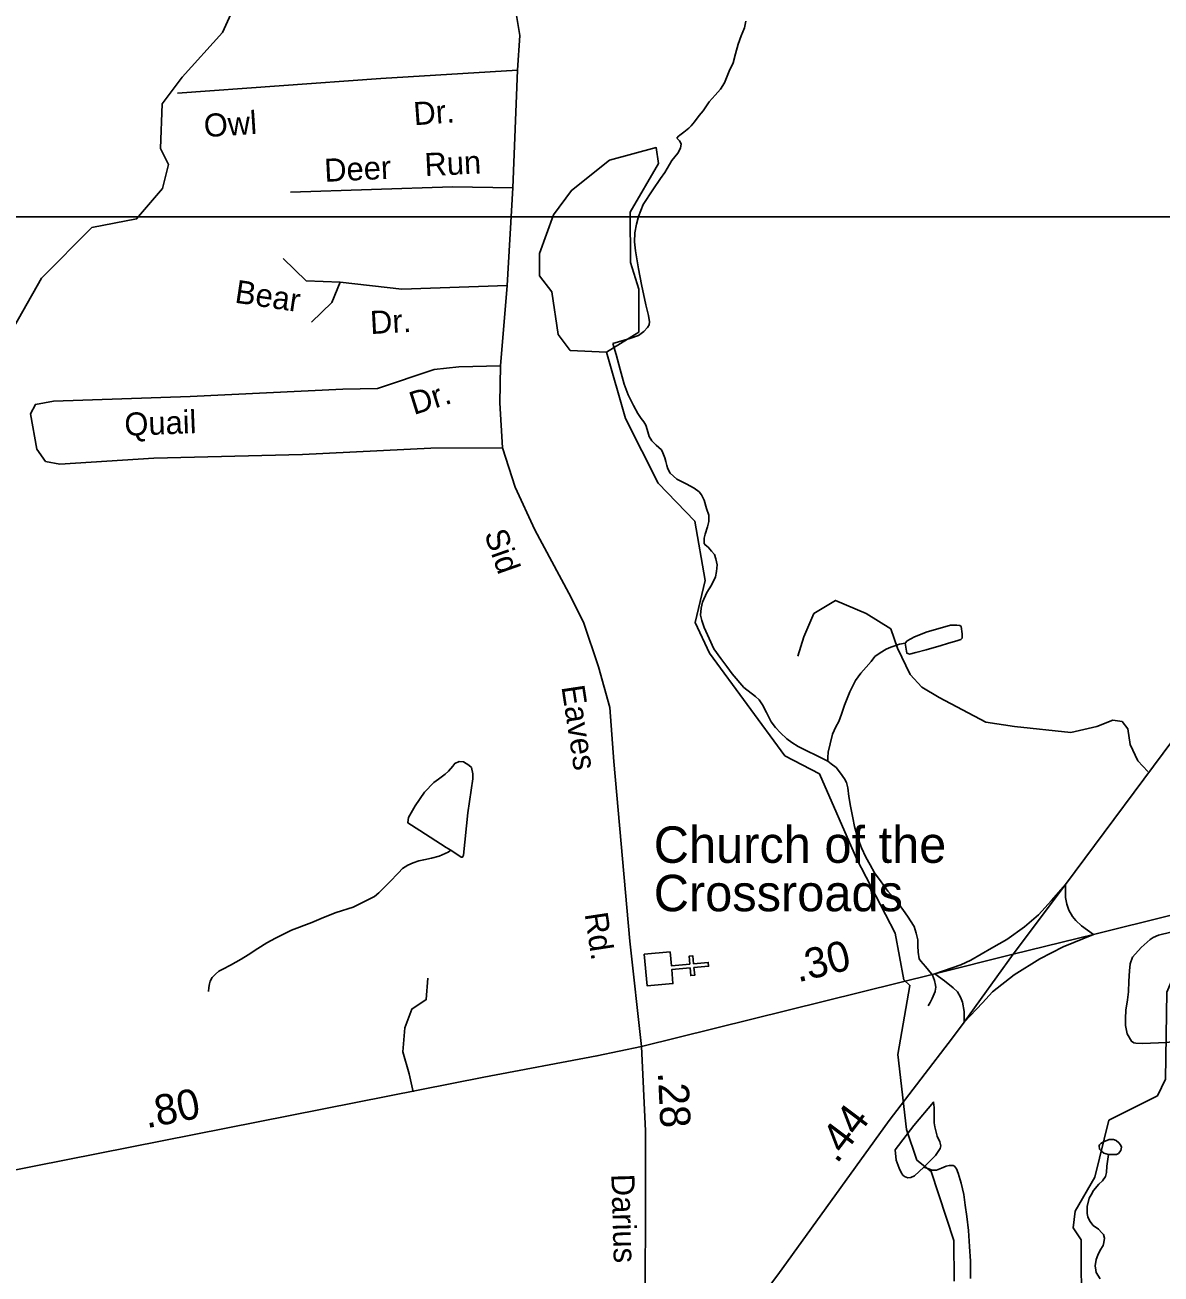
# Model space of a CAD drawing. Extents: x 2126262 to 2293712, y 749403 to 919119.
# Drawn here: x 2173567 to 2178244, y 806702 to 811845 of the extents above; entities that cross this region are included whole.
import ezdxf

# ---------------------------------------------------------------- set-up
doc = ezdxf.new("R2010")
doc.units = 0
for name, color, linetype in [('Exist Cultural Church CELL', 7, 'Continuous'), ('Exist Cultural Church Label', 7, 'Continuous'), ('Exist Hydrographic Creek Single Shore', 7, 'Continuous'), ('Exist Hydrographic Misc Water Feature', 7, 'Continuous'), ('Exist Hydrographic Pond Under 1500 Sq Ft', 7, 'Continuous'), ('Exist Road Non-System Type 51', 7, 'Continuous'), ('Exist Road Non-System Type 51 Label', 7, 'Continuous'), ('Exist Road Primary NC Attributed', 7, 'Continuous'), ('Exist Road Primary NC Service Mileage Hundredths English Label', 7, 'Continuous'), ('Exist Road Primary US Attributed', 7, 'Continuous'), ('Exist Road Primary US Mileage Hundredths English Label', 7, 'Continuous'), ('Exist Road Primary US Ramp 1 Lane  Attributed', 7, 'Continuous'), ('Exist Road Secondary Mileage Hundredths English Label', 7, 'Continuous'), ('Exist Road Secondary Type 51 Attributed', 7, 'Continuous'), ('Exist Road Secondary Type 51 Label', 7, 'Continuous'), ('Map Preparation Inset Cut Line', 7, 'Continuous')]:
    doc.layers.add(name, color=color, linetype=linetype)

msp = doc.modelspace()

# ---------------------------------------------------------------- linework, layer by layer
at = {"layer": 'Exist Cultural Church CELL'}
msp.add_lwpolyline([(2176222.7, 808028), (2176228, 807971.3), (2176303.8, 807978.2), (2176300.9, 808010.1), (2176316.8, 808011.6), (2176319.7, 807979.7), (2176379.6, 807985.1), (2176381.1, 807969.2), (2176321.2, 807963.7), (2176324.1, 807931.9), (2176308.1, 807930.4), (2176305.3, 807962.3), (2176229.4, 807955.4), (2176234.5, 807898), (2176128.5, 807888.3), (2176116.7, 808018.4)], close=True, dxfattribs=at)
at = {"layer": 'Exist Hydrographic Creek Single Shore'}
msp.add_lwpolyline([(2177391.5, 806672.6), (2177390.7, 806840), (2177297.6, 807124.1), (2177238.6, 807171.2), (2177196.5, 807296.7), (2177160.6, 807605.8), (2177209.7, 807890.2), (2177184.6, 807913.7), (2177149.6, 808104.7), (2176989.6, 808413.1), (2176837.7, 808760.7), (2176695.6, 808835.8), (2176385.6, 809258.8), (2176326.7, 809384.7), (2176366.7, 809557.8), (2176324.7, 809801.4), (2176173.7, 809958.7), (2176038.6, 810223.9), (2175961.7, 810497.8)], dxfattribs=at)
at = {"layer": 'Exist Hydrographic Misc Water Feature'}
for points in [[(2174214.7, 811629.5), (2174379.7, 811813.1), (2174421.6, 811904.1), (2174411.7, 812038.8), (2174328.7, 812112.7), (2174344.7, 812171.4), (2174785.8, 812300.1), (2174892.6, 812465.2), (2174891.6, 812599.7), (2175074.7, 812799.3), (2175139.7, 813093.3), (2175445.6, 813411.7), (2175485.6, 813752.1), (2175510.6, 813794.3), (2175900.6, 814045.4), (2176049.7, 814098.1)], [(2176534.8, 811860.4), (2176529.4, 811832.4), (2176515.5, 811800), (2176503.4, 811766.1), (2176491.7, 811726.1), (2176482.1, 811688.3), (2176466.1, 811654.1), (2176446.6, 811605.9), (2176430.8, 811579.9), (2176408.9, 811555.6), (2176383, 811527.6), (2176359, 811491.4), (2176343, 811471.5), (2176323.4, 811445.3), (2176309.6, 811429.1), (2176299.6, 811419.2), (2176279.9, 811403.2)], [(2173140.6, 809955.6), (2173198.6, 810072.5), (2173356.7, 810184), (2173421.7, 810425.5), (2173635.6, 810801.6), (2173842.7, 811010.6), (2174026.6, 811046.2), (2174133.7, 811171.9), (2174158.7, 811269.8), (2174124.7, 811336.1), (2174131.6, 811519.7), (2174214.7, 811629.5)], [(2176279.9, 811403.2), (2176257.5, 811387), (2176250, 811378.9)], [(2176250, 811378.9), (2176261.8, 811366.9), (2176268, 811355.1), (2176265.9, 811337.1), (2176254.5, 811317), (2176230.3, 811286.9), (2176200.7, 811236.6), (2176182.7, 811212.6), (2176151.1, 811166.2), (2176111.3, 811106.1), (2176092.1, 811055.9), (2176084.1, 811023.8), (2176078.1, 810988.2), (2176076.5, 810952), (2176080.8, 810914), (2176093.1, 810840.3), (2176105.4, 810776.3), (2176123.6, 810692.4), (2176134.3, 810648.2), (2176138, 810622.6), (2176136.4, 810610.6), (2176130.2, 810598.6), (2176114.2, 810582.3), (2176092.5, 810566.1), (2176056.6, 810554.1), (2175986.9, 810533.8)], [(2175986.9, 810533.8), (2176000.8, 810487.9), (2176017.2, 810425.8), (2176033.6, 810366.1), (2176049.6, 810321.8), (2176072.2, 810278.3), (2176090.4, 810244.3), (2176104.4, 810224.3), (2176114.4, 810210.7), (2176122.8, 810196.4), (2176128.8, 810178.5), (2176136.8, 810150.5), (2176147, 810132.7), (2176165.3, 810114.5), (2176176.8, 810104.7), (2176187, 810095), (2176193.6, 810083.1), (2176201.2, 810062.9), (2176205.3, 810046.8), (2176209.6, 810031.1), (2176213.7, 810017.1), (2176223.3, 809999), (2176250, 809975.2), (2176289.5, 809955.4), (2176322.3, 809937.8), (2176342.2, 809921.8), (2176352.1, 809909.8), (2176362.5, 809888), (2176372.6, 809854), (2176382.8, 809826), (2176382.4, 809813.9), (2176382.6, 809800.1), (2176376.9, 809777.8), (2176367.2, 809748.1), (2176363.3, 809732), (2176362.9, 809719.9), (2176363.6, 809710.1), (2176367, 809703.9), (2176379.5, 809693.9), (2176393.5, 809678), (2176405.6, 809664.4), (2176411.5, 809646.5), (2176416, 809622.3), (2176413.8, 809594.2), (2176410.3, 809572.4), (2176393.9, 809538.3), (2176374, 809508.1), (2176356.8, 809468.1), (2176351, 809443.8), (2176348.6, 809414.1), (2176353.1, 809392), (2176362.7, 809364.2), (2176383.2, 809318.1), (2176403.5, 809276.4), (2176431.6, 809236.5), (2176456.2, 809202.7), (2176478.4, 809172.6), (2176526.6, 809117.1), (2176574.6, 809079.3), (2176588.9, 809065.4), (2176603.1, 809045.5), (2176619, 809013.8), (2176639.3, 808975.8), (2176657, 808951.7), (2176677.7, 808929.9), (2176703.5, 808906.1), (2176723.6, 808890.1), (2176750.1, 808874.3), (2176861.8, 808818.9), (2176872.1, 808813.3)], [(2177904.6, 805769.8), (2177770.7, 805802.1), (2177703.6, 805901.9), (2177710.6, 806134.6), (2177785.6, 806251.2), (2177834.6, 806391.3), (2177916.7, 806527.4), (2177914.6, 806842.3), (2177881.6, 806892.3), (2177889.6, 806961), (2177971.6, 807100.3), (2178028.6, 807335.3), (2178228.6, 807436.2), (2178261.6, 807504.4), (2178267.5, 807861.9), (2178366.6, 808096.1), (2178382.6, 808194.1), (2178415.6, 808252.5), (2178548.6, 808344.9), (2178706.5, 808348.2), (2178872.6, 808466.1), (2179113.6, 808572.7), (2179792.7, 809185.3), (2180316.6, 809456.6)], [(2177191.1, 809298.9), (2177199.1, 809308.7), (2177229.1, 809324.8), (2177281, 809345.4), (2177344.7, 809363.3), (2177376.7, 809373.9), (2177402.6, 809374.1), (2177415.1, 809371.8), (2177420.8, 809368.1), (2177425.1, 809338.2), (2177425.1, 809320), (2177419, 809314), (2177407.3, 809310.1), (2177365.2, 809297.8), (2177339.2, 809289.5), (2177277.1, 809271.3), (2177233.8, 809260.9), (2177207.8, 809254.7), (2177201.6, 809256.8), (2177197.3, 809258.7), (2177191.1, 809298.9)], [(2177191.1, 809298.9), (2177167.6, 809294.8), (2177131.1, 809282.4), (2177111.6, 809274.5), (2177087.4, 809260.2), (2177065.7, 809244.1), (2177050.1, 809224.2), (2177029.8, 809200), (2177008, 809175.7), (2176986.3, 809145.7), (2176962.5, 809099.4), (2176941, 809043.5), (2176928.9, 809007.5), (2176917.2, 808977.3), (2176905.3, 808955.1), (2176891.6, 808925.2), (2176881.9, 808885.3), (2176873.7, 808851.2), (2176872.1, 808829.1), (2176872.1, 808813.3)], [(2175320.7, 808446.6), (2175300.6, 808458.5), (2175192.3, 808527.7), (2175143.9, 808559.3), (2175144.3, 808571.4), (2175146, 808581.3), (2175173.4, 808629.5), (2175211.4, 808685.8), (2175250.7, 808726.1), (2175268.8, 808740), (2175296.9, 808760.2), (2175310.6, 808772.3), (2175328.4, 808792.3), (2175336.4, 808804.5), (2175354.5, 808812.7), (2175372.3, 808810.8), (2175394.7, 808796.9), (2175404.9, 808786.8), (2175410.7, 808760.8), (2175411.1, 808746.9), (2175411.3, 808740.8), (2175389.8, 808600.8), (2175372.5, 808427), (2175368.6, 808418.7), (2175362.7, 808418.7), (2175320.7, 808446.6)], [(2176872.1, 808813.3), (2176886, 808803.1), (2176906.3, 808787.4), (2176924.6, 808763.6), (2176940.8, 808741.3), (2176948.8, 808725.4), (2176954.5, 808703.5), (2176958.6, 808667.5), (2176965.2, 808627.6), (2176975, 808579.8), (2176981.4, 808544), (2176994.1, 808499.9), (2177010.1, 808456.1), (2177028.3, 808418), (2177046.6, 808386.1), (2177064.6, 808354.1), (2177091.1, 808316.5), (2177119.2, 808278.6), (2177141.1, 808252.9), (2177165.5, 808222.8), (2177183.6, 808199), (2177199.5, 808175.1), (2177227.8, 808133.1), (2177236, 808105.5), (2177242, 808077.4), (2177242.2, 808053.4), (2177244.3, 808027.6), (2177248.6, 807999.3), (2177254.5, 807989.5), (2177274.8, 807967.8), (2177298.6, 807937.8), (2177302.7, 807931.9), (2177307, 807921.9), (2177311.1, 807910), (2177314.8, 807891.9), (2177317, 807881.9), (2177315, 807875.7), (2177313.4, 807865.8), (2177301.3, 807836), (2177293.5, 807819.7), (2177285.7, 807805.9)], [(2175320.7, 808446.6), (2175308.6, 808438.3), (2175272.9, 808422.2), (2175240.9, 808414), (2175208.9, 808407.9), (2175189, 808403.6), (2175165, 808395.4), (2175143.1, 808385.4), (2175120.7, 808371.3), (2175105.4, 808353.3), (2175067.6, 808315.3), (2175035.4, 808282.8), (2175023.7, 808270.8), (2175005.7, 808256.9), (2174975.8, 808240.7), (2174917.9, 808212.1), (2174848.2, 808189.8), (2174796.5, 808169.6), (2174748.6, 808149.3), (2174664.5, 808117), (2174598.7, 808084.7), (2174563, 808066.2), (2174525.1, 808042.3), (2174485.3, 808015.9), (2174457.2, 807997.8), (2174413.7, 807973.5), (2174381.7, 807957.3), (2174365.9, 807949.1), (2174352, 807937), (2174337.8, 807923.4), (2174330.1, 807907.1), (2174326.2, 807897.1), (2174323.9, 807881.2), (2174322.1, 807865.3)], [(2178298, 807659.3), (2178268.1, 807655.3), (2178166.2, 807650.8), (2178140.1, 807652.7), (2178132.3, 807654.3), (2178121.9, 807660.4), (2178104, 807690.3), (2178097.7, 807724.5), (2178097.5, 807754.1), (2178099.5, 807788.3), (2178105.3, 807830.5), (2178109.2, 807864.4), (2178111, 807908.3), (2178114.5, 807950.4), (2178116.1, 807978.5), (2178126.4, 808006.2), (2178162.1, 808046.6), (2178199.6, 808078.7), (2178211.7, 808087), (2178233.6, 808097), (2178385.6, 808133.7), (2178457.5, 808152.1)], [(2177267.2, 807141.7), (2177314.8, 807190.1), (2177334.9, 807218.3), (2177336.7, 807230.2), (2177332.6, 807246.2), (2177322.6, 807270.1), (2177312.3, 807308.1), (2177310.5, 807324.2), (2177309.9, 807351.9), (2177309.9, 807388), (2177307.6, 807409.9), (2177226.2, 807313.4), (2177149.1, 807213.1), (2177153.2, 807171.1), (2177165.3, 807137.2), (2177173.5, 807119.3), (2177181.5, 807109.2), (2177187.5, 807103.5), (2177201.6, 807097.7), (2177213.5, 807099.5), (2177229.3, 807105.6), (2177267.2, 807141.7)], [(2178034.7, 807256.1), (2178030.8, 807255.9), (2178020.8, 807252.1), (2178010.3, 807248), (2178006.6, 807245.8), (2177996.6, 807239.9), (2177990.6, 807234), (2177988.6, 807229.8), (2177990.8, 807215.7), (2177994.5, 807211.9), (2177999, 807207.9), (2178008.7, 807200), (2178026.9, 807194)], [(2178026.9, 807194), (2178030.6, 807194.2), (2178060.8, 807194.1), (2178068.8, 807198.2), (2178078.8, 807210.5), (2178080.5, 807224.4), (2178076.6, 807234.4), (2178070.6, 807242.2), (2178058.5, 807252.1), (2178048.7, 807256), (2178034.7, 807256.1)], [(2178026.9, 807194), (2178021, 807146.2), (2178019.1, 807120.1), (2178015.2, 807104.1), (2178003.4, 807086), (2177987.4, 807071.8), (2177965.6, 807045.8), (2177955.8, 807027.8), (2177948, 807013.6), (2177940.2, 806979.5), (2177940.2, 806951.5), (2177942, 806937.8), (2177950, 806919.6), (2177964.6, 806902), (2177986.5, 806886), (2178000.5, 806871.8), (2178006.4, 806864), (2178010.7, 806850), (2178008.7, 806832), (2178005, 806820), (2177993.1, 806799.9), (2177983.1, 806779.9), (2177977.3, 806761.7), (2177973.2, 806736), (2177975.7, 806717.8), (2177977.3, 806707.8), (2177993.5, 806682.2)], [(2177267.2, 807141.7), (2177283.2, 807136), (2177301.5, 807130), (2177319.3, 807130.2), (2177339.4, 807138.1), (2177359.5, 807146.4), (2177371.2, 807148.3), (2177379.2, 807148.3), (2177387.4, 807148.3), (2177393.3, 807146.6), (2177401.1, 807134.4), (2177409.3, 807116.6), (2177421.6, 807076.5), (2177432.1, 807028.8), (2177437.8, 806984.8), (2177444.2, 806938.8), (2177450.7, 806880.7), (2177455, 806815.1), (2177459.6, 806755.2), (2177459.8, 806710.9), (2177460, 806682.9)]]:
    msp.add_lwpolyline(points, dxfattribs=at)
at = {"layer": 'Exist Hydrographic Pond Under 1500 Sq Ft'}
msp.add_lwpolyline([(2175961.7, 810497.8), (2176094.6, 810580.3), (2176093.6, 810757.5), (2176059.7, 810866.5), (2176058.7, 811073.2), (2176174.6, 811274.2), (2176165.7, 811340), (2175973.6, 811288.1), (2175816.8, 811163.4), (2175742.7, 811063.3), (2175684.7, 810903.8), (2175685.7, 810811.8), (2175735.6, 810745.3), (2175761.6, 810570.8), (2175811.6, 810504.2), (2175961.7, 810497.8)], dxfattribs=at)
at = {"layer": 'Exist Road Non-System Type 51'}
for points in [[(2175594.8, 811659), (2175031.8, 811624.8), (2174194.6, 811563.3)], [(2175575.9, 811173.7), (2175327.6, 811178.5), (2174660.6, 811156.1)], [(2174864.3, 810785.5), (2174724.8, 810791.1), (2174629.9, 810883.3)], [(2174864.3, 810785.5), (2174830.8, 810701.7), (2174747.1, 810620.7)], [(2175551.5, 810772.2), (2175118.3, 810756.7), (2174864.3, 810785.5)], [(2175524.3, 810440.6), (2175352.7, 810437.2), (2175252.2, 810426), (2175017.8, 810347.8), (2174875.5, 810345), (2174247.6, 810314.3), (2173685.3, 810296.2), (2173609.9, 810282.2), (2173590.4, 810243.1), (2173615.5, 810097.9), (2173651.8, 810047.6), (2173710.4, 810036.4), (2174098.3, 810061.5), (2174709.4, 810075.5), (2175238.2, 810102), (2175533.4, 810103.3)], [(2178189.3, 808770.4), (2178148.9, 808814.7), (2178116.8, 808881.7), (2178107.1, 808947.3), (2178083.4, 808976.7), (2178045.7, 808982.3), (2177980.1, 808955.7), (2177872.7, 808932), (2177640.3, 808956.4), (2177523.1, 808974.6), (2177330.6, 809075.1), (2177259.4, 809118.4), (2177210.6, 809170.1), (2177159, 809279), (2177131.7, 809357.9), (2177029.9, 809420.8), (2176904.3, 809475.2), (2176815, 809420.8), (2176773.1, 809325.8), (2176748, 809246.2)], [(2175164.7, 807452.3), (2175149.3, 807526.3), (2175122.8, 807617.1), (2175131.2, 807716.2), (2175159.1, 807793), (2175219.1, 807831.8), (2175226, 807919.8)]]:
    msp.add_lwpolyline(points, dxfattribs=at)
at = {"layer": 'Exist Road Primary NC Attributed'}
for points in [[(2177635.4, 808019.1), (2177965.1, 808100.4), (2178621.2, 808263.6), (2181367.7, 808953.6), (2181565.2, 809013.1), (2181802.9, 809068.8), (2182678.5, 809291.6), (2183257.1, 809434.9), (2184265.1, 809687.6), (2184509.5, 809741.8)], [(2176104.8, 807639.2), (2177312.1, 807937.8), (2177635.4, 808019.1)], [(2171974, 806834.2), (2172938.4, 807014.5), (2175456.3, 807512.4), (2175921.6, 807599.6), (2176104.8, 807639.2)]]:
    msp.add_lwpolyline(points, dxfattribs=at)
at = {"layer": 'Exist Road Primary US Attributed'}
for points in [[(2177635.4, 808019.1), (2177851.1, 808305.8), (2178331.6, 808953.3), (2178965.1, 809831.7), (2179212.8, 810138.3), (2179393.5, 810348.5), (2179614.6, 810582.4), (2179758.3, 810727.6), (2180003.2, 810949), (2180266.2, 811142.4), (2180688, 811420.4), (2180846.7, 811520.2), (2181289, 811794.6), (2181765.5, 812077.3), (2182148.5, 812318.2), (2182266.4, 812429.1), (2182437.4, 812599), (2182567.1, 812780.9), (2182674.5, 812949.4)], [(2176264.6, 806163), (2176469.2, 806438.4), (2176666.8, 806698.3), (2177124.6, 807334.3), (2177385.8, 807674), (2177432.9, 807739.4), (2177635.4, 808019.1)]]:
    msp.add_lwpolyline(points, dxfattribs=at)
at = {"layer": 'Exist Road Primary US Ramp 1 Lane  Attributed'}
for points in [[(2177312.1, 807937.8), (2177419.6, 807974.7), (2177461.3, 807993.8), (2177546.3, 808044), (2177608.5, 808079), (2177681.1, 808131.5), (2177739, 808180.5), (2177793.5, 808240.4), (2177851.1, 808305.8)], [(2177965.1, 808100.4), (2177916.4, 808135.8), (2177893.1, 808157.2), (2177879.5, 808173.5), (2177864.1, 808200.6), (2177855.3, 808224.9), (2177851.1, 808252.5), (2177850.3, 808280.5), (2177851.1, 808305.8)], [(2177432.9, 807739.4), (2177509.3, 807819.1), (2177549.8, 807863.8), (2177639.3, 807933.1), (2177745.2, 807999.7), (2177840.9, 808049), (2177965.1, 808100.4)], [(2177312.1, 807937.8), (2177351.9, 807909.3), (2177388.2, 807880), (2177406, 807863.5), (2177418.1, 807842.1), (2177426.6, 807820.7), (2177432.9, 807782.2), (2177432.9, 807739.4)]]:
    msp.add_lwpolyline(points, dxfattribs=at)
at = {"layer": 'Exist Road Secondary Type 51 Attributed'}
for points in [[(2175575.9, 811975.3), (2175604.5, 811801.4), (2175594.8, 811659), (2175575.9, 811173.7), (2175551.5, 810772.2), (2175524.3, 810440.6), (2175521.5, 810288.3), (2175533.4, 810103.3), (2175585, 809941.3), (2175665.9, 809765.4), (2175805.5, 809505.6), (2175866.9, 809385.5), (2175928.3, 809201.2), (2175974.3, 809035), (2175991, 808811.6), (2176056.6, 808072.8), (2176104.8, 807639.2)], [(2176104.8, 807639.2), (2176121.5, 807291.5), (2176121.4, 806954.2), (2176120.7, 806663), (2176139.3, 806530.2), (2176153.3, 806444.7), (2176207.8, 806296.8), (2176264.6, 806163)]]:
    msp.add_lwpolyline(points, dxfattribs=at)
at = {"layer": 'Map Preparation Inset Cut Line'}
for points in [[(2133630.5, 852884.6), (2189691.2, 852884.6), (2189691.2, 811054.9), (2164878.1, 811054.9), (2133665.4, 826054.8)], [(2168450.6, 811054.9), (2189691.2, 811054.9), (2189691.2, 794536.3), (2179257.6, 795892.5)]]:
    msp.add_lwpolyline(points, close=True, dxfattribs=at)

# ---------------------------------------------------------------- texts
at = {"layer": 'Exist Cultural Church Label'}
for s, p in [('Church of the', (2176155.7, 808394.9)), ('Crossroads', (2176155.7, 808195.6))]:
    msp.add_text(s, height=150, dxfattribs=at).set_placement(p)
at = {"layer": 'Exist Road Non-System Type 51 Label'}
for s, rotation, p in [('Dr.', 4.1831, (2175169.7, 811431.3)), ('Owl', 3.6068, (2174306.3, 811382.5)), ('Deer', 2.8747, (2174801.5, 811198.3)), ('Run', 2.8747, (2175214.1, 811221.8)), ('Bear', 351.5646, (2174427.6, 810701.7)), ('Dr.', 3.0798, (2174990.2, 810571.8)), ('Dr.', 17.4913, (2175168.1, 810238.3)), ('Quail', 2.2777, (2173978.3, 810152.6))]:
    msp.add_text(s, height=95, rotation=rotation, dxfattribs=at).set_placement(p)
at = {"layer": 'Exist Road Primary NC Service Mileage Hundredths English Label'}
for s, rotation, p in [('.30', 13.9398, (2176749.3, 807902.3)), ('.80', 11.1848, (2174068, 807301.6))]:
    msp.add_text(s, height=125, rotation=rotation, dxfattribs=at).set_placement(p)
at = {"layer": 'Exist Road Primary US Mileage Hundredths English Label'}
msp.add_text('.44', height=125, rotation=53.0009, dxfattribs=at).set_placement((2176909.8, 807153))
at = {"layer": 'Exist Road Secondary Mileage Hundredths English Label'}
msp.add_text('.28', height=125, rotation=272.7504, dxfattribs=at).set_placement((2176172.4, 807532.8))
at = {"layer": 'Exist Road Secondary Type 51 Label'}
for s, rotation, p in [('Sid', 289.3955, (2175456.8, 809749.7)), ('Eaves', 278.581, (2175775.2, 809120)), ('Rd.', 278.581, (2175870.8, 808184.7)), ('Darius', 271.6383, (2175980.8, 807113.1))]:
    msp.add_text(s, height=95, rotation=rotation, dxfattribs=at).set_placement(p)

doc.saveas('drawing.dxf')
